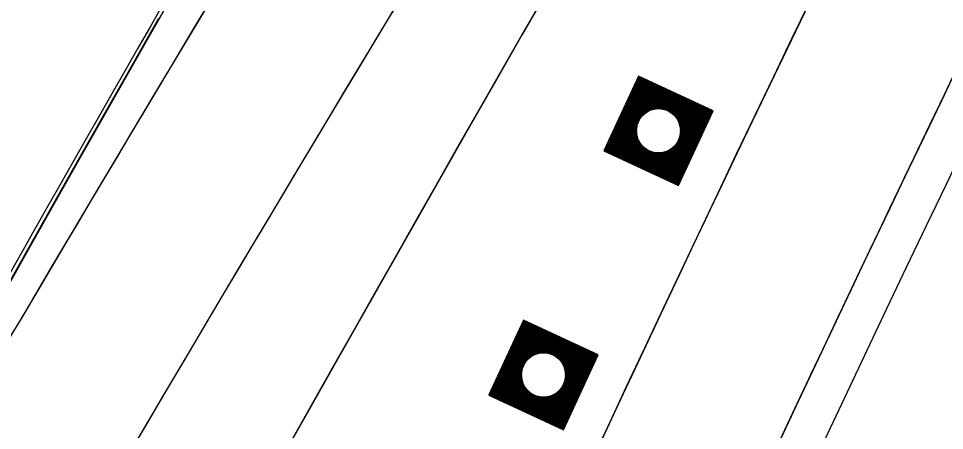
# Model space of a CAD drawing. Extents: x 14104283 to 14128447, y 8633203 to 8671666.
# Drawn here: x 14118931.3 to 14119000.1, y 8668569 to 8668599.6 of the extents above; entities that cross this region are included whole.
import ezdxf

# ---------------------------------------------------------------- set-up
doc = ezdxf.new("R2010")
doc.units = 0
for name, color, linetype in [('dsnCellElements', 7, 'Continuous'), ('dsnPaintExistingLaneLineWhite', 7, 'Continuous'), ('dsnPaintPlaceEdgeLineLeftYellow', 7, 'Continuous'), ('dsnPaintPlaceEdgeLineRightWhite', 7, 'Continuous'), ('dsnShadingPaved', 7, 'Continuous'), ('dsnStdLabel', 7, 'Continuous'), ('dsnStgShadingPrevPav', 7, 'Continuous'), ('dsnStgShadingPropPav', 7, 'Continuous'), ('dsnTapeExistingChannelizingLaneWhite', 7, 'Continuous'), ('dsnTapeExistingChannelizingLaneYellow', 7, 'Continuous'), ('dsnTapeRemoveChannelizingWhite', 7, 'Continuous'), ('dsnTapeRemoveChannelizingYellow', 7, 'Continuous')]:
    doc.layers.add(name, color=color, linetype=linetype)

msp = doc.modelspace()

# ---------------------------------------------------------------- linework, layer by layer
at = {"layer": 'dsnCellElements'}
for centre in [(14118978.86, 8668591.272), (14118970.324, 8668573.137)]:
    msp.add_circle(centre, 1.65, dxfattribs=at)
at = {"layer": 'dsnPaintExistingLaneLineWhite'}
msp.add_arc((14122745.391, 8666422.793), 4382.732, 149.348366, 152.563119, dxfattribs=at)
at = {"layer": 'dsnPaintPlaceEdgeLineLeftYellow'}
msp.add_arc((14121592.114, 8667345.675), 2858.949, 150.162896, 155.633861, dxfattribs=at)
at = {"layer": 'dsnPaintPlaceEdgeLineRightWhite'}
msp.add_arc((14121592.114, 8667345.675), 2846.949, 150.158827, 155.633861, dxfattribs=at)
at = {"layer": 'dsnShadingPaved'}
for centre, radius, start, end in [((14121955.849, 8666791.923), 3512, 144.954928, 152.692114), ((14121955.849, 8666791.923), 3500, 144.954928, 152.692114), ((14121592.114, 8667345.675), 2858.949, 151.16499, 155.633861), ((14121592.114, 8667345.675), 2846.949, 151.16499, 155.633861), ((14123732.957, 8665874.379), 5512, 149.677738, 156.098581)]:
    msp.add_arc(centre, radius, start, end, dxfattribs=at)
at = {"layer": 'dsnStdLabel'}
for points in [[(14118980.353, 8668587.206), (14118982.926, 8668592.765), (14118977.368, 8668595.339), (14118974.794, 8668589.78), (14118980.353, 8668587.206)], [(14118980.35, 8668587.208), (14118982.922, 8668592.763), (14118977.369, 8668595.334), (14118974.798, 8668589.781), (14118980.354, 8668587.209)], [(14118980.347, 8668587.209), (14118982.918, 8668592.762), (14118977.371, 8668595.33), (14118974.803, 8668589.783), (14118980.356, 8668587.212)], [(14118980.375, 8668587.349), (14118982.874, 8668592.746), (14118977.387, 8668595.286), (14118974.847, 8668589.799), (14118980.369, 8668587.242)], [(14118980.359, 8668587.392), (14118982.83, 8668592.73), (14118977.403, 8668595.242), (14118974.89, 8668589.815), (14118980.383, 8668587.272)], [(14118980.343, 8668587.436), (14118982.786, 8668592.714), (14118977.419, 8668595.198), (14118974.934, 8668589.831), (14118980.397, 8668587.302)], [(14118980.327, 8668587.48), (14118982.742, 8668592.697), (14118977.435, 8668595.155), (14118974.978, 8668589.847), (14118980.375, 8668587.349)], [(14118980.311, 8668587.524), (14118982.699, 8668592.681), (14118977.451, 8668595.111), (14118975.022, 8668589.863), (14118980.359, 8668587.392)], [(14118980.295, 8668587.568), (14118982.655, 8668592.665), (14118977.467, 8668595.067), (14118975.066, 8668589.879), (14118980.343, 8668587.436)], [(14118980.279, 8668587.611), (14118982.611, 8668592.649), (14118977.483, 8668595.023), (14118975.11, 8668589.896), (14118980.327, 8668587.48)], [(14118980.263, 8668587.655), (14118982.567, 8668592.633), (14118977.499, 8668594.979), (14118975.153, 8668589.912), (14118980.311, 8668587.524)], [(14118980.246, 8668587.699), (14118982.523, 8668592.617), (14118977.516, 8668594.935), (14118975.197, 8668589.928), (14118980.295, 8668587.568)], [(14118980.23, 8668587.743), (14118982.48, 8668592.601), (14118977.532, 8668594.892), (14118975.241, 8668589.944), (14118980.279, 8668587.611)], [(14118980.214, 8668587.787), (14118982.436, 8668592.585), (14118977.548, 8668594.848), (14118975.285, 8668589.96), (14118980.263, 8668587.655)], [(14118980.198, 8668587.831), (14118982.392, 8668592.569), (14118977.564, 8668594.804), (14118975.329, 8668589.976), (14118980.246, 8668587.699)], [(14118980.182, 8668587.874), (14118982.348, 8668592.553), (14118977.58, 8668594.76), (14118975.372, 8668589.992), (14118980.23, 8668587.743)], [(14118980.166, 8668587.918), (14118982.304, 8668592.537), (14118977.596, 8668594.716), (14118975.416, 8668590.008), (14118980.214, 8668587.787)], [(14118980.15, 8668587.962), (14118982.26, 8668592.521), (14118977.612, 8668594.673), (14118975.46, 8668590.024), (14118980.198, 8668587.831)], [(14118980.134, 8668588.006), (14118982.217, 8668592.504), (14118977.628, 8668594.629), (14118975.504, 8668590.04), (14118980.182, 8668587.874)], [(14118980.118, 8668588.05), (14118982.173, 8668592.488), (14118977.644, 8668594.585), (14118975.548, 8668590.056), (14118980.166, 8668587.918)], [(14118980.102, 8668588.093), (14118982.129, 8668592.472), (14118977.66, 8668594.541), (14118975.591, 8668590.072), (14118980.15, 8668587.962)], [(14118980.086, 8668588.137), (14118982.085, 8668592.456), (14118977.676, 8668594.497), (14118975.635, 8668590.089), (14118980.134, 8668588.006)], [(14118980.07, 8668588.181), (14118982.041, 8668592.44), (14118977.692, 8668594.454), (14118975.679, 8668590.105), (14118980.118, 8668588.05)], [(14118980.054, 8668588.225), (14118981.998, 8668592.424), (14118977.709, 8668594.41), (14118975.723, 8668590.121), (14118980.102, 8668588.093)], [(14118980.037, 8668588.269), (14118981.954, 8668592.408), (14118977.725, 8668594.366), (14118975.767, 8668590.137), (14118980.086, 8668588.137)], [(14118980.021, 8668588.312), (14118981.91, 8668592.392), (14118977.741, 8668594.322), (14118975.81, 8668590.153), (14118980.07, 8668588.181)], [(14118980.005, 8668588.356), (14118981.866, 8668592.376), (14118977.757, 8668594.278), (14118975.854, 8668590.169), (14118980.054, 8668588.225)], [(14118979.989, 8668588.4), (14118981.822, 8668592.36), (14118977.773, 8668594.235), (14118975.898, 8668590.185), (14118980.037, 8668588.269)], [(14118979.973, 8668588.444), (14118981.779, 8668592.344), (14118977.789, 8668594.191), (14118975.942, 8668590.201), (14118980.021, 8668588.312)], [(14118979.957, 8668588.488), (14118981.735, 8668592.328), (14118977.805, 8668594.147), (14118975.986, 8668590.217), (14118980.005, 8668588.356)], [(14118979.941, 8668588.532), (14118981.691, 8668592.311), (14118977.821, 8668594.103), (14118976.03, 8668590.233), (14118979.989, 8668588.4)], [(14118979.925, 8668588.575), (14118981.647, 8668592.295), (14118977.837, 8668594.059), (14118976.073, 8668590.249), (14118979.973, 8668588.444)], [(14118979.909, 8668588.619), (14118981.603, 8668592.279), (14118977.853, 8668594.015), (14118976.117, 8668590.265), (14118979.957, 8668588.488)], [(14118979.893, 8668588.663), (14118981.56, 8668592.263), (14118977.869, 8668593.972), (14118976.161, 8668590.282), (14118979.941, 8668588.532)], [(14118979.877, 8668588.707), (14118981.516, 8668592.247), (14118977.885, 8668593.928), (14118976.205, 8668590.298), (14118979.925, 8668588.575)], [(14118979.861, 8668588.751), (14118981.472, 8668592.231), (14118977.902, 8668593.884), (14118976.249, 8668590.314), (14118979.909, 8668588.619)], [(14118979.844, 8668588.794), (14118981.428, 8668592.215), (14118977.918, 8668593.84), (14118976.292, 8668590.33), (14118979.893, 8668588.663)], [(14118979.828, 8668588.838), (14118981.384, 8668592.199), (14118977.934, 8668593.796), (14118976.336, 8668590.346), (14118979.877, 8668588.707)], [(14118979.812, 8668588.882), (14118981.34, 8668592.183), (14118977.95, 8668593.753), (14118976.38, 8668590.362), (14118979.861, 8668588.751)], [(14118979.796, 8668588.926), (14118981.297, 8668592.167), (14118977.966, 8668593.709), (14118976.424, 8668590.378), (14118979.844, 8668588.794)], [(14118979.78, 8668588.97), (14118981.253, 8668592.151), (14118977.982, 8668593.665), (14118976.468, 8668590.394), (14118979.828, 8668588.838)], [(14118979.764, 8668589.013), (14118981.209, 8668592.135), (14118977.998, 8668593.621), (14118976.511, 8668590.41), (14118979.812, 8668588.882)], [(14118979.748, 8668589.057), (14118981.165, 8668592.118), (14118978.014, 8668593.577), (14118976.555, 8668590.426), (14118979.796, 8668588.926)], [(14118979.732, 8668589.101), (14118981.121, 8668592.102), (14118978.03, 8668593.534), (14118976.599, 8668590.442), (14118979.78, 8668588.97)], [(14118979.716, 8668589.145), (14118981.078, 8668592.086), (14118978.046, 8668593.49), (14118976.643, 8668590.458), (14118979.764, 8668589.013)], [(14118979.7, 8668589.189), (14118981.034, 8668592.07), (14118978.062, 8668593.446), (14118976.687, 8668590.474), (14118979.748, 8668589.057)], [(14118979.255, 8668592.858), (14118978.078, 8668593.402), (14118977.534, 8668592.226)], [(14118979.115, 8668592.886), (14118978.095, 8668593.358), (14118977.622, 8668592.338)], [(14118979.008, 8668592.899), (14118978.111, 8668593.314), (14118977.695, 8668592.417)], [(14118978.917, 8668592.905), (14118978.127, 8668593.271), (14118977.761, 8668592.481)], [(14118978.836, 8668592.906), (14118978.143, 8668593.227), (14118977.822, 8668592.533)], [(14118978.764, 8668592.903), (14118978.159, 8668593.183), (14118977.879, 8668592.578)], [(14118978.697, 8668592.898), (14118978.175, 8668593.139), (14118977.933, 8668592.617)], [(14118978.634, 8668592.89), (14118978.191, 8668593.095), (14118977.986, 8668592.652)], [(14118978.576, 8668592.881), (14118978.207, 8668593.052), (14118978.036, 8668592.683)], [(14118978.521, 8668592.87), (14118978.223, 8668593.008), (14118978.086, 8668592.71)], [(14118978.468, 8668592.858), (14118978.239, 8668592.964), (14118978.133, 8668592.735)], [(14118978.418, 8668592.845), (14118978.255, 8668592.92), (14118978.18, 8668592.758)], [(14118978.37, 8668592.831), (14118978.271, 8668592.876), (14118978.226, 8668592.778)], [(14118978.324, 8668592.815), (14118978.288, 8668592.833), (14118978.27, 8668592.796)], [(14118980.445, 8668590.878), (14118980.99, 8668592.054), (14118979.814, 8668592.599)], [(14118980.474, 8668591.018), (14118980.946, 8668592.038), (14118979.926, 8668592.51)], [(14118980.487, 8668591.125), (14118980.902, 8668592.022), (14118980.005, 8668592.437)], [(14118980.493, 8668591.216), (14118980.859, 8668592.006), (14118980.068, 8668592.372)], [(14118980.494, 8668591.296), (14118980.815, 8668591.99), (14118980.121, 8668592.311)], [(14118980.491, 8668591.369), (14118980.771, 8668591.974), (14118980.166, 8668592.254)], [(14118980.486, 8668591.436), (14118980.727, 8668591.958), (14118980.205, 8668592.199)], [(14118980.478, 8668591.498), (14118980.683, 8668591.942), (14118980.24, 8668592.147)], [(14118980.469, 8668591.557), (14118980.639, 8668591.926), (14118980.271, 8668592.096)], [(14118980.458, 8668591.612), (14118980.596, 8668591.909), (14118980.298, 8668592.047)], [(14118980.446, 8668591.665), (14118980.552, 8668591.893), (14118980.323, 8668591.999)], [(14118980.433, 8668591.715), (14118980.508, 8668591.877), (14118980.345, 8668591.953)], [(14118980.418, 8668591.762), (14118980.464, 8668591.861), (14118980.365, 8668591.907)], [(14118980.403, 8668591.808), (14118980.42, 8668591.845), (14118980.384, 8668591.862)], [(14118977.275, 8668591.667), (14118976.73, 8668590.491), (14118977.907, 8668589.946)], [(14118977.247, 8668591.527), (14118976.774, 8668590.507), (14118977.795, 8668590.034)], [(14118977.233, 8668591.42), (14118976.818, 8668590.523), (14118977.715, 8668590.107)], [(14118977.228, 8668591.329), (14118976.862, 8668590.539), (14118977.652, 8668590.173)], [(14118977.227, 8668591.249), (14118976.906, 8668590.555), (14118977.599, 8668590.234)], [(14118977.23, 8668591.176), (14118976.95, 8668590.571), (14118977.554, 8668590.291)], [(14118977.235, 8668591.109), (14118976.993, 8668590.587), (14118977.515, 8668590.345)], [(14118977.242, 8668591.047), (14118977.037, 8668590.603), (14118977.481, 8668590.398)], [(14118977.252, 8668590.988), (14118977.081, 8668590.619), (14118977.45, 8668590.449)], [(14118977.262, 8668590.933), (14118977.125, 8668590.635), (14118977.422, 8668590.498)], [(14118977.275, 8668590.88), (14118977.169, 8668590.651), (14118977.397, 8668590.545)], [(14118977.288, 8668590.83), (14118977.212, 8668590.667), (14118977.375, 8668590.592)], [(14118977.302, 8668590.782), (14118977.256, 8668590.684), (14118977.355, 8668590.638)], [(14118977.317, 8668590.737), (14118977.3, 8668590.7), (14118977.337, 8668590.683)], [(14118978.466, 8668589.687), (14118979.732, 8668589.101)], [(14118978.606, 8668589.659), (14118979.716, 8668589.145)], [(14118979.145, 8668589.664), (14118979.603, 8668589.452)], [(14118979.2, 8668589.675), (14118979.587, 8668589.495)], [(14118979.252, 8668589.687), (14118979.571, 8668589.539)], [(14118979.302, 8668589.7), (14118979.555, 8668589.583)], [(14118979.35, 8668589.714), (14118979.539, 8668589.627)], [(14118979.396, 8668589.729), (14118979.523, 8668589.671)], [(14118979.523, 8668589.671), (14118979.587, 8668589.81)], [(14118979.539, 8668589.627), (14118979.635, 8668589.834)], [(14118979.555, 8668589.583), (14118979.684, 8668589.862)], [(14118979.571, 8668589.539), (14118979.735, 8668589.893)], [(14118979.587, 8668589.495), (14118979.787, 8668589.927)], [(14118979.603, 8668589.452), (14118979.842, 8668589.967)], [(14118979.619, 8668589.408), (14118979.899, 8668590.012)], [(14118979.635, 8668589.364), (14118979.96, 8668590.064)], [(14118979.651, 8668589.32), (14118980.025, 8668590.127)], [(14118979.668, 8668589.276), (14118980.098, 8668590.207)], [(14118979.684, 8668589.232), (14118980.187, 8668590.319)], [(14118978.713, 8668589.646), (14118979.7, 8668589.189)], [(14118978.804, 8668589.64), (14118979.684, 8668589.232)], [(14118978.884, 8668589.639), (14118979.668, 8668589.276)], [(14118978.957, 8668589.642), (14118979.651, 8668589.32)], [(14118979.024, 8668589.647), (14118979.635, 8668589.364)], [(14118979.086, 8668589.655), (14118979.619, 8668589.408)], [(14118971.817, 8668569.071), (14118974.39, 8668574.63), (14118968.831, 8668577.203), (14118966.258, 8668571.644), (14118971.817, 8668569.071)], [(14118971.814, 8668569.072), (14118974.386, 8668574.628), (14118968.833, 8668577.199), (14118966.262, 8668571.646), (14118971.818, 8668569.074)], [(14118971.811, 8668569.074), (14118974.381, 8668574.626), (14118968.835, 8668577.194), (14118966.267, 8668571.647), (14118971.819, 8668569.077)], [(14118971.839, 8668569.213), (14118974.338, 8668574.61), (14118968.851, 8668577.15), (14118966.31, 8668571.664), (14118971.833, 8668569.107)], [(14118971.823, 8668569.257), (14118974.294, 8668574.594), (14118968.867, 8668577.107), (14118966.354, 8668571.68), (14118971.847, 8668569.137)], [(14118971.807, 8668569.301), (14118974.25, 8668574.578), (14118968.883, 8668577.063), (14118966.398, 8668571.696), (14118971.861, 8668569.167)], [(14118971.791, 8668569.345), (14118974.206, 8668574.562), (14118968.899, 8668577.019), (14118966.442, 8668571.712), (14118971.839, 8668569.213)], [(14118971.775, 8668569.388), (14118974.162, 8668574.546), (14118968.915, 8668576.975), (14118966.486, 8668571.728), (14118971.823, 8668569.257)], [(14118971.759, 8668569.432), (14118974.119, 8668574.53), (14118968.931, 8668576.931), (14118966.529, 8668571.744), (14118971.807, 8668569.301)], [(14118971.742, 8668569.476), (14118974.075, 8668574.514), (14118968.947, 8668576.888), (14118966.573, 8668571.76), (14118971.791, 8668569.345)], [(14118971.726, 8668569.52), (14118974.031, 8668574.498), (14118968.963, 8668576.844), (14118966.617, 8668571.776), (14118971.775, 8668569.388)], [(14118971.71, 8668569.564), (14118973.987, 8668574.482), (14118968.979, 8668576.8), (14118966.661, 8668571.792), (14118971.759, 8668569.432)], [(14118971.694, 8668569.607), (14118973.943, 8668574.465), (14118968.995, 8668576.756), (14118966.705, 8668571.808), (14118971.742, 8668569.476)], [(14118971.678, 8668569.651), (14118973.9, 8668574.449), (14118969.012, 8668576.712), (14118966.749, 8668571.824), (14118971.726, 8668569.52)], [(14118971.662, 8668569.695), (14118973.856, 8668574.433), (14118969.028, 8668576.669), (14118966.792, 8668571.84), (14118971.71, 8668569.564)], [(14118971.646, 8668569.739), (14118973.812, 8668574.417), (14118969.044, 8668576.625), (14118966.836, 8668571.857), (14118971.694, 8668569.607)], [(14118971.63, 8668569.783), (14118973.768, 8668574.401), (14118969.06, 8668576.581), (14118966.88, 8668571.873), (14118971.678, 8668569.651)], [(14118971.614, 8668569.826), (14118973.724, 8668574.385), (14118969.076, 8668576.537), (14118966.924, 8668571.889), (14118971.662, 8668569.695)], [(14118971.598, 8668569.87), (14118973.68, 8668574.369), (14118969.092, 8668576.493), (14118966.968, 8668571.905), (14118971.646, 8668569.739)], [(14118971.582, 8668569.914), (14118973.637, 8668574.353), (14118969.108, 8668576.45), (14118967.011, 8668571.921), (14118971.63, 8668569.783)], [(14118971.566, 8668569.958), (14118973.593, 8668574.337), (14118969.124, 8668576.406), (14118967.055, 8668571.937), (14118971.614, 8668569.826)], [(14118971.549, 8668570.002), (14118973.549, 8668574.321), (14118969.14, 8668576.362), (14118967.099, 8668571.953), (14118971.598, 8668569.87)], [(14118971.533, 8668570.046), (14118973.505, 8668574.305), (14118969.156, 8668576.318), (14118967.143, 8668571.969), (14118971.582, 8668569.914)], [(14118971.517, 8668570.089), (14118973.461, 8668574.289), (14118969.172, 8668576.274), (14118967.187, 8668571.985), (14118971.566, 8668569.958)], [(14118971.501, 8668570.133), (14118973.418, 8668574.272), (14118969.188, 8668576.23), (14118967.23, 8668572.001), (14118971.549, 8668570.002)], [(14118971.485, 8668570.177), (14118973.374, 8668574.256), (14118969.205, 8668576.187), (14118967.274, 8668572.017), (14118971.533, 8668570.046)], [(14118971.469, 8668570.221), (14118973.33, 8668574.24), (14118969.221, 8668576.143), (14118967.318, 8668572.033), (14118971.517, 8668570.089)], [(14118971.453, 8668570.265), (14118973.286, 8668574.224), (14118969.237, 8668576.099), (14118967.362, 8668572.05), (14118971.501, 8668570.133)], [(14118971.437, 8668570.308), (14118973.242, 8668574.208), (14118969.253, 8668576.055), (14118967.406, 8668572.066), (14118971.485, 8668570.177)], [(14118971.421, 8668570.352), (14118973.199, 8668574.192), (14118969.269, 8668576.011), (14118967.45, 8668572.082), (14118971.469, 8668570.221)], [(14118971.405, 8668570.396), (14118973.155, 8668574.176), (14118969.285, 8668575.968), (14118967.493, 8668572.098), (14118971.453, 8668570.265)], [(14118971.389, 8668570.44), (14118973.111, 8668574.16), (14118969.301, 8668575.924), (14118967.537, 8668572.114), (14118971.437, 8668570.308)], [(14118971.373, 8668570.484), (14118973.067, 8668574.144), (14118969.317, 8668575.88), (14118967.581, 8668572.13), (14118971.421, 8668570.352)], [(14118971.356, 8668570.527), (14118973.023, 8668574.128), (14118969.333, 8668575.836), (14118967.625, 8668572.146), (14118971.405, 8668570.396)], [(14118971.34, 8668570.571), (14118972.979, 8668574.112), (14118969.349, 8668575.792), (14118967.669, 8668572.162), (14118971.389, 8668570.44)], [(14118971.324, 8668570.615), (14118972.936, 8668574.096), (14118969.365, 8668575.749), (14118967.712, 8668572.178), (14118971.373, 8668570.484)], [(14118971.308, 8668570.659), (14118972.892, 8668574.079), (14118969.381, 8668575.705), (14118967.756, 8668572.194), (14118971.356, 8668570.527)], [(14118971.292, 8668570.703), (14118972.848, 8668574.063), (14118969.397, 8668575.661), (14118967.8, 8668572.21), (14118971.34, 8668570.571)], [(14118971.276, 8668570.747), (14118972.804, 8668574.047), (14118969.414, 8668575.617), (14118967.844, 8668572.226), (14118971.324, 8668570.615)], [(14118971.26, 8668570.79), (14118972.76, 8668574.031), (14118969.43, 8668575.573), (14118967.888, 8668572.243), (14118971.308, 8668570.659)], [(14118971.244, 8668570.834), (14118972.717, 8668574.015), (14118969.446, 8668575.529), (14118967.931, 8668572.259), (14118971.292, 8668570.703)], [(14118971.228, 8668570.878), (14118972.673, 8668573.999), (14118969.462, 8668575.486), (14118967.975, 8668572.275), (14118971.276, 8668570.747)], [(14118971.212, 8668570.922), (14118972.629, 8668573.983), (14118969.478, 8668575.442), (14118968.019, 8668572.291), (14118971.26, 8668570.79)], [(14118971.196, 8668570.966), (14118972.585, 8668573.967), (14118969.494, 8668575.398), (14118968.063, 8668572.307), (14118971.244, 8668570.834)], [(14118971.18, 8668571.009), (14118972.541, 8668573.951), (14118969.51, 8668575.354), (14118968.107, 8668572.323), (14118971.228, 8668570.878)], [(14118971.163, 8668571.053), (14118972.498, 8668573.935), (14118969.526, 8668575.31), (14118968.15, 8668572.339), (14118971.212, 8668570.922)], [(14118970.719, 8668574.722), (14118969.542, 8668575.267), (14118968.998, 8668574.09)], [(14118970.579, 8668574.75), (14118969.558, 8668575.223), (14118969.086, 8668574.202)], [(14118970.471, 8668574.764), (14118969.574, 8668575.179), (14118969.159, 8668574.282)], [(14118970.381, 8668574.769), (14118969.59, 8668575.135), (14118969.225, 8668574.345)], [(14118970.3, 8668574.77), (14118969.607, 8668575.091), (14118969.285, 8668574.398)], [(14118970.228, 8668574.768), (14118969.623, 8668575.048), (14118969.343, 8668574.443)], [(14118970.161, 8668574.762), (14118969.639, 8668575.004), (14118969.397, 8668574.482)], [(14118970.098, 8668574.755), (14118969.655, 8668574.96), (14118969.45, 8668574.517)], [(14118970.04, 8668574.745), (14118969.671, 8668574.916), (14118969.5, 8668574.547)], [(14118969.984, 8668574.735), (14118969.687, 8668574.872), (14118969.549, 8668574.575)], [(14118969.932, 8668574.723), (14118969.703, 8668574.829), (14118969.597, 8668574.6)], [(14118969.882, 8668574.709), (14118969.719, 8668574.785), (14118969.644, 8668574.622)], [(14118969.834, 8668574.695), (14118969.735, 8668574.741), (14118969.689, 8668574.642)], [(14118969.788, 8668574.68), (14118969.751, 8668574.697), (14118969.734, 8668574.66)], [(14118971.909, 8668572.742), (14118972.454, 8668573.919), (14118971.277, 8668574.463)], [(14118971.938, 8668572.882), (14118972.41, 8668573.903), (14118971.39, 8668574.375)], [(14118971.951, 8668572.99), (14118972.366, 8668573.887), (14118971.469, 8668574.302)], [(14118971.957, 8668573.08), (14118972.322, 8668573.87), (14118971.532, 8668574.236)], [(14118971.957, 8668573.161), (14118972.279, 8668573.854), (14118971.585, 8668574.176)], [(14118971.955, 8668573.233), (14118972.235, 8668573.838), (14118971.63, 8668574.118)], [(14118971.949, 8668573.3), (14118972.191, 8668573.822), (14118971.669, 8668574.064)], [(14118971.942, 8668573.363), (14118972.147, 8668573.806), (14118971.704, 8668574.011)], [(14118971.933, 8668573.421), (14118972.103, 8668573.79), (14118971.735, 8668573.961)], [(14118971.922, 8668573.477), (14118972.059, 8668573.774), (14118971.762, 8668573.912)], [(14118971.91, 8668573.529), (14118972.016, 8668573.758), (14118971.787, 8668573.864)], [(14118968.739, 8668573.531), (14118968.194, 8668572.355), (14118969.371, 8668571.81)], [(14118968.711, 8668573.392), (14118968.238, 8668572.371), (14118969.258, 8668571.899)], [(14118968.697, 8668573.284), (14118968.282, 8668572.387), (14118969.179, 8668571.972)], [(14118968.692, 8668573.193), (14118968.326, 8668572.403), (14118969.116, 8668572.038)], [(14118971.897, 8668573.579), (14118971.972, 8668573.742), (14118971.809, 8668573.817)], [(14118971.882, 8668573.627), (14118971.928, 8668573.726), (14118971.829, 8668573.771)], [(14118971.867, 8668573.673), (14118971.884, 8668573.71), (14118971.847, 8668573.727)], [(14118968.691, 8668573.113), (14118968.37, 8668572.419), (14118969.063, 8668572.098)], [(14118968.693, 8668573.04), (14118968.413, 8668572.436), (14118969.018, 8668572.155)], [(14118968.699, 8668572.973), (14118968.457, 8668572.452), (14118968.979, 8668572.21)], [(14118968.706, 8668572.911), (14118968.501, 8668572.468), (14118968.944, 8668572.262)], [(14118968.715, 8668572.852), (14118968.545, 8668572.484), (14118968.913, 8668572.313)], [(14118968.726, 8668572.797), (14118968.589, 8668572.5), (14118968.886, 8668572.362)], [(14118968.738, 8668572.745), (14118968.632, 8668572.516), (14118968.861, 8668572.41)], [(14118968.752, 8668572.695), (14118968.676, 8668572.532), (14118968.839, 8668572.457)], [(14118968.766, 8668572.647), (14118968.72, 8668572.548), (14118968.819, 8668572.502)], [(14118968.781, 8668572.601), (14118968.764, 8668572.564), (14118968.801, 8668572.547)], [(14118971.051, 8668571.36), (14118971.251, 8668571.792)], [(14118971.067, 8668571.316), (14118971.305, 8668571.831)], [(14118971.083, 8668571.272), (14118971.363, 8668571.876)], [(14118971.099, 8668571.228), (14118971.423, 8668571.929)], [(14118971.115, 8668571.185), (14118971.489, 8668571.992)], [(14118971.131, 8668571.141), (14118971.562, 8668572.071)], [(14118971.147, 8668571.097), (14118971.65, 8668572.183)], [(14118969.929, 8668571.552), (14118971.196, 8668570.966)], [(14118970.069, 8668571.523), (14118971.18, 8668571.009)], [(14118970.177, 8668571.51), (14118971.163, 8668571.053)], [(14118970.267, 8668571.504), (14118971.147, 8668571.097)], [(14118970.348, 8668571.504), (14118971.131, 8668571.141)], [(14118970.421, 8668571.506), (14118971.115, 8668571.185)], [(14118970.488, 8668571.512), (14118971.099, 8668571.228)], [(14118970.55, 8668571.519), (14118971.083, 8668571.272)], [(14118970.608, 8668571.528), (14118971.067, 8668571.316)], [(14118970.664, 8668571.539), (14118971.051, 8668571.36)], [(14118970.716, 8668571.551), (14118971.035, 8668571.404)], [(14118970.766, 8668571.564), (14118971.019, 8668571.447)], [(14118970.814, 8668571.579), (14118971.003, 8668571.491)], [(14118970.86, 8668571.594), (14118970.987, 8668571.535)], [(14118970.987, 8668571.535), (14118971.051, 8668571.674)], [(14118971.003, 8668571.491), (14118971.099, 8668571.699)], [(14118971.019, 8668571.447), (14118971.148, 8668571.726)], [(14118971.035, 8668571.404), (14118971.199, 8668571.757)]]:
    msp.add_lwpolyline(points, dxfattribs=at)
at = {"layer": 'dsnStgShadingPrevPav'}
for centre, radius, start, end in [((14123732.957, 8665874.379), 5512, 146.425624, 157.163302), ((14123732.846, 8665874.198), 5488.008, 146.41277, 150.668735), ((14123732.957, 8665874.379), 5488, 146.421187, 157.163302), ((14121592.114, 8667345.675), 2888.949, 147.236664, 156.233892), ((14121592.107, 8667345.679), 2888.949, 147.236664, 155.318405), ((14121592.114, 8667345.675), 2876.949, 147.18034, 155.903428), ((14121592.114, 8667345.675), 2873.949, 147.181139, 155.903428), ((14121592.114, 8667345.675), 2876.949, 147.240092, 156.233892), ((14121592.114, 8667345.675), 2864.949, 151.16499, 155.903428), ((14121592.114, 8667345.675), 2842.949, 151.16499, 155.903428), ((14123732.957, 8665874.379), 5524, 150.368904, 156.098581), ((14123732.586, 8665873.821), 5512, 150.361956, 157.163302)]:
    msp.add_arc(centre, radius, start, end, dxfattribs=at)
at = {"layer": 'dsnStgShadingPropPav'}
for radius, start in [(2864.949, 151.16499), (2876.949, 152.634042)]:
    msp.add_arc((14121592.114, 8667345.675), radius, start, 155.903428, dxfattribs=at)
at = {"layer": 'dsnTapeExistingChannelizingLaneWhite'}
msp.add_arc((14121955.849, 8666791.923), 3512, 147.963777, 151.972727, dxfattribs=at)
at = {"layer": 'dsnTapeExistingChannelizingLaneYellow'}
msp.add_arc((14121955.849, 8666791.923), 3500, 144.954928, 149.507619, dxfattribs=at)
at = {"layer": 'dsnTapeRemoveChannelizingWhite'}
msp.add_arc((14121592.114, 8667345.675), 2876.949, 151.245384, 156.903373, dxfattribs=at)
at = {"layer": 'dsnTapeRemoveChannelizingYellow'}
msp.add_arc((14121592.114, 8667345.675), 2888.949, 151.245384, 156.903373, dxfattribs=at)

doc.saveas('drawing.dxf')
